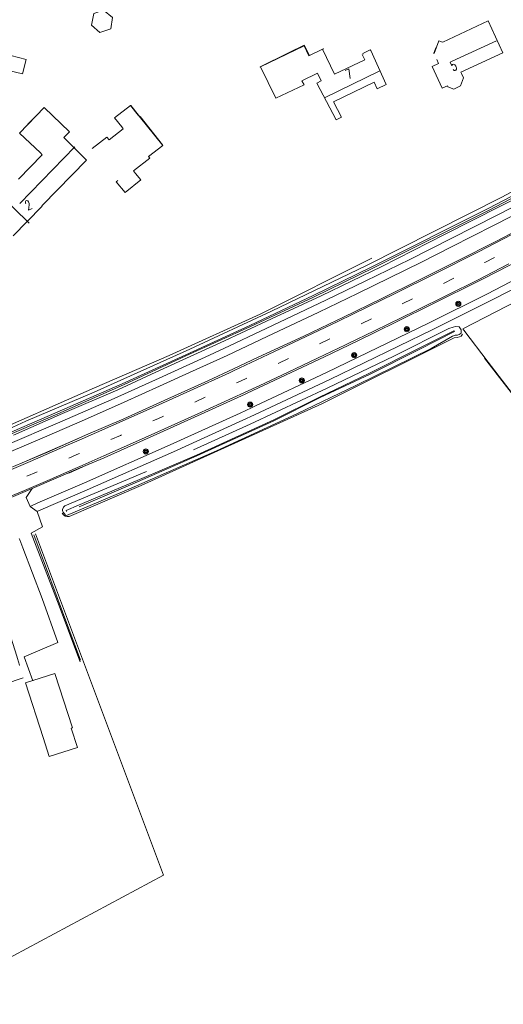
# Model space of a CAD drawing. Extents: x 177628 to 188968, y 384226 to 390673.
# Tile 288 of 393: x 184623 to 184749, y 387121 to 387378. Entities that reach past the tile are written whole.
import ezdxf

# ---------------------------------------------------------------- set-up
doc = ezdxf.new("R2010")
doc.units = 0
doc.linetypes.add('VW-3-9_STREEP', pattern=[12, 3, -9])
for name, color, linetype, lineweight in [('2901', 253, 'Continuous', 13), ('4502', 253, 'Continuous', 13), ('B-AF-HAAG-GD', 253, 'HAAG', 13), ('B-AF-RAST-GD', 253, 'HEKWERK', 13), ('B-BP-BOOM-GD', 253, 'Continuous', 13), ('B-GB-BOUW-GD', 14, 'Continuous', 13), ('B-GB-NOKL-GD', 14, 'Continuous', 13), ('B-MK-ASSTRP-GD', 253, 'VW-3-9_STREEP', 13), ('B-MK-STRP-GD', 253, 'Continuous', 13), ('B-TR-SLOO-GD', 253, 'Continuous', 13), ('B-VH-FPAD-GD', 8, 'Continuous', 13), ('B-VH-HFDR-GD', 8, 'Continuous', 13), ('B-VH-OVRG-GD', 8, 'Continuous', 13), ('B01_D', 14, 'Continuous', 9), ('B01_F', 14, 'Continuous', 9), ('B01_T', 14, 'Continuous', 9), ('B02_T', 14, 'Continuous', 9), ('B11_S', 14, 'Continuous', 9), ('B14_F', 14, 'Continuous', 9), ('T04_F', 253, 'HAAG', 9), ('T09_F', 253, 'Continuous', 9)]:
    doc.layers.add(name, color=color, linetype=linetype, lineweight=lineweight)
doc.styles.add('ROMANS', font='ROMANS.shx', dxfattribs={"oblique": 45})
doc.linetypes.add('HAAG', pattern='A,4,-1,[5,TOPOCAD.SHX,S=0.35,R=0,X=-0.35,Y=-0.35],-1', length=6)
doc.linetypes.add('HEKWERK', pattern='A,7,-1.5,[1,ProvNB.shx,S=0.75,R=0,X=0,Y=0],-1.5', length=10)

# ---------------------------------------------------------------- blocks, each defined once
blk = doc.blocks.new('2901_2901', base_point=(177628.113717, 385871.174588))
at = {"layer": '2901'}
for radius in [0.675, 0.45, 0.225]:
    blk.add_circle((177628.113717, 385871.174588), radius, dxfattribs=at)

msp = doc.modelspace()

# ---------------------------------------------------------------- linework, layer by layer
at = {"layer": 'B-AF-HAAG-GD', "flags": 128}
for points in [[(184738.847, 387296.907), (184738.605, 387297.221), (184761.766, 387309.233)], [(184756.189, 387274.283), (184745.254, 387288.541), (184738.847, 387296.907)], [(184626.522, 387243.451), (184638.745, 387210.699)]]:
    msp.add_lwpolyline(points, dxfattribs=at)
at = {"layer": 'B-AF-RAST-GD', "flags": 128}
msp.add_lwpolyline([(184714.83, 387315.72), (184685.671, 387301.066), (184661.859, 387290.296), (184642.36, 387281.833), (184612.266, 387268.612), (184606.101, 387280.517), (184598.14, 387295.622), (184589.443, 387312.477), (184581.976, 387329.511)], dxfattribs=at)
at = {"layer": 'B-GB-BOUW-GD', "flags": 128}
for points in [[(184731.101, 387369.187), (184732.326, 387372.557), (184733.042, 387372.292), (184733.339, 387372.197), (184745.2, 387377.717), (184749.091, 387369.364), (184738.072, 387364.365), (184738.234, 387364.018), (184738.783, 387362.849), (184737.991, 387360.748), (184736.212, 387359.912), (184734.71, 387360.474), (184734.58, 387360.791), (184734.58, 387360.794), (184733.221, 387360.122), (184730.59, 387365.802), (184732.242, 387366.642), (184731.78, 387367.671)], [(184714.542, 387370.023), (184718.584, 387361.088), (184716.244, 387360.003), (184715.466, 387361.698), (184704.844, 387356.619), (184706.941, 387352.6), (184705.544, 387351.928), (184700.428, 387361.488), (184701.563, 387362.079), (184700.588, 387364.052), (184696.576, 387362.036), (184697.12, 387361.015), (184689.77, 387357.51), (184685.733, 387365.739), (184697.105, 387371.233), (184698.377, 387368.652), (184701.933, 387370.378), (184705.035, 387363.785), (184712.957, 387367.59), (184712.34, 387368.921)], [(184622.524, 387336.388), (184628.686, 387342.775), (184628.229, 387343.238), (184622.729, 387348.424), (184629.229, 387355.069), (184635.817, 387348.771), (184634.76, 387347.676), (184634.324, 387347.233), (184640.284, 387341.303), (184628.793, 387329.564), (184628.498, 387329.142), (184621.158, 387321.525)], [(184641.782, 387344.396), (184645.603, 387347.348), (184646.166, 387346.676), (184649.864, 387349.528), (184649.493, 387350.042), (184647.602, 387352.372), (184651.761, 387355.633), (184653.771, 387353.103), (184654.059, 387352.801), (184660.196, 387345.183), (184656.51, 387342.275), (184656.818, 387341.834), (184652.521, 387338.531), (184653.047, 387337.888), (184654.453, 387336.18), (184650.361, 387332.869), (184648.054, 387335.695), (184648.464, 387336.009)], [(184623.71, 387206.052), (184618.867, 387204.417), (184617.891, 387207.363), (184613.901, 387206.098), (184613.014, 387208.82), (184613.3, 387208.913), (184613.063, 387209.631), (184612.589, 387209.465), (184610.301, 387208.712), (184609.101, 387212.407), (184611.829, 387213.258), (184610.61, 387216.812), (184619.571, 387219.719), (184622.072, 387211.718), (184622.231, 387211.14), (184622.785, 387209.381), (184622.676, 387209.325)]]:
    msp.add_lwpolyline(points, dxfattribs=at)
at = {"layer": 'B-GB-NOKL-GD', "flags": 128}
for points in [[(184735.854, 387367.233), (184747.355, 387372.551)], [(184716.926, 387364.683), (184702.471, 387357.639)], [(184622.831, 387329.993), (184637.236, 387344.82)], [(184613.289, 387336.519), (184625.286, 387324.848)]]:
    msp.add_lwpolyline(points, dxfattribs=at)
at = {"layer": 'B-MK-ASSTRP-GD', "flags": 128}
msp.add_lwpolyline([(183944.412, 387070.458), (183952.02, 387071.296), (183963.432, 387072.6), (183973.755, 387073.811), (183985.142, 387075.148), (183997.902, 387076.643), (184007.149, 387077.803), (184012.738, 387078.504), (184015.866, 387078.896), (184023.787, 387079.902), (184031.733, 387080.99), (184038.514, 387081.946), (184046.324, 387083.075), (184052.616, 387084.079), (184062.372, 387085.69), (184070.358, 387087.095), (184078.883, 387088.72), (184087.355, 387090.364), (184096.7, 387092.235), (184103.899, 387093.77), (184111.252, 387095.404), (184111.425, 387095.442), (184123.771, 387098.311), (184141.375, 387102.722), (184156.811, 387106.905), (184172.406, 387111.313), (184186.27, 387115.349), (184204.637, 387120.724), (184207.727, 387121.634), (184232.843, 387129.032), (184261.594, 387137.507), (184282.846, 387143.719), (184303.661, 387149.86), (184329.525, 387157.49), (184363.913, 387167.629), (184386.852, 387174.392), (184399.561, 387178.199), (184421.138, 387184.662), (184444.005, 387191.692), (184478.045, 387202.775), (184494.748, 387208.642), (184494.795, 387208.659), (184523.173, 387218.628), (184556.574, 387231.119), (184568.123, 387235.659), (184581.873, 387241.073), (184588.922, 387243.903), (184593.818, 387245.869), (184604.923, 387250.423), (184615.77, 387254.954), (184627.213, 387259.841), (184637.793, 387264.424), (184640.053, 387265.403), (184649.118, 387269.411), (184659.082, 387273.839), (184668.953, 387278.291), (184679.316, 387283.034), (184680.524, 387283.598), (184689.441, 387287.756), (184701.045, 387293.259), (184707.642, 387296.431), (184711.53, 387298.3), (184722.574, 387303.686), (184732.981, 387308.85), (184744.376, 387314.625), (184757.465, 387321.371), (184764.891, 387325.23), (184769.978, 387327.929), (184772.279, 387329.149), (184779.804, 387333.137), (184788.663, 387337.88), (184796.924, 387342.374), (184806.667, 387347.717), (184820.048, 387355.183), (184832.827, 387362.444), (184841.52, 387367.432), (184852.236, 387373.672), (184857.149, 387376.589), (184862.643, 387379.851), (184875.281, 387387.456), (184888.489, 387395.43), (184901.182, 387403.142), (184912.27, 387409.862), (184924.556, 387417.313), (184935.934, 387424.236), (184942.669, 387428.329), (184949.693, 387432.598), (184962.622, 387440.407), (184975.889, 387448.482), (184988.19, 387455.933), (185001.979, 387464.296), (185015.043, 387472.229), (185028.182, 387480.188), (185030.347, 387481.499), (185044.149, 387489.84), (185073.274, 387507.538), (185096.242, 387521.471), (185113.689, 387532.026), (185114.259, 387532.371), (185120.036, 387535.878), (185131.893, 387543.117), (185146.548, 387552), (185161.393, 387560.989), (185172.777, 387567.864), (185182.893, 387573.996), (185193.695, 387580.423), (185199.264, 387583.686), (185204.585, 387586.804), (185212.923, 387591.643), (185221.14, 387596.338), (185232.105, 387602.57), (185240.882, 387607.498), (185249.419, 387612.192), (185257.663, 387616.673), (185269.427, 387623.04), (185286.671, 387632.329), (185294.499, 387636.546), (185316.587, 387648.416), (185329.692, 387655.461), (185348.253, 387665.478), (185369.366, 387676.846), (185374.563, 387679.641), (185390.424, 387688.172), (185400.986, 387693.869), (185422.114, 387705.266), (185443.177, 387716.608), (185462.76, 387727.158), (185466.73, 387729.298), (185497.075, 387745.679), (185513.336, 387754.404), (185525.616, 387760.989), (185535.704, 387766.436), (185545.139, 387771.54), (185550.773, 387774.601), (185554.252, 387776.491), (185561.636, 387780.477), (185568.948, 387784.48), (185577.123, 387788.996), (185586.07, 387793.974), (185595.122, 387799.084), (185603.096, 387803.642), (185613.748, 387809.838), (185622.033, 387814.709), (185629.021, 387818.899), (185635.198, 387822.604), (185637.515, 387824.01), (185644.061, 387827.983), (185652.489, 387833.182), (185661.818, 387838.964), (185670.926, 387844.668), (185679.882, 387850.337), (185691.271, 387857.643), (185699.088, 387862.764), (185706.4, 387867.567), (185719.727, 387876.444), (185721.675, 387877.754), (185729.973, 387883.334), (185732.242, 387884.86), (185738.299, 387888.973), (185757.89, 387902.042), (185765.768, 387907.38), (185804.927, 387933.722), (185805.444, 387934.069), (185845.245, 387960.79), (185875.094, 387980.841), (185887.944, 387989.473), (185905.016, 388000.94), (185940.462, 388024.767), (185970.341, 388044.898), (185970.919, 388045.287), (185982.816, 388053.292), (186020.236, 388078.437), (186053.905, 388101.084), (186060.105, 388105.254), (186099.969, 388132.042), (186136.894, 388156.876), (186139.014, 388158.302), (186178.944, 388185.13), (186211.32, 388206.914), (186219.794, 388212.613), (186258.815, 388238.852), (186294.99, 388263.063), (186302.966, 388268.318), (186324.939, 388282.795), (186354.934, 388302.418), (186384.967, 388322.047), (186386.61, 388323.124), (186415.006, 388341.733), (186447.357, 388363.161), (186469.928, 388378.422), (186487.988, 388390.634), (186522.539, 388414.381), (186552.061, 388434.794), (186552.375, 388435.011), (186591.589, 388462.132), (186621.245, 388482.669), (186634.606, 388491.916), (186650.955, 388503.231), (186680.626, 388523.721), (186716.861, 388548.786), (186720.265, 388551.141), (186761.12, 388579.373), (186799.113, 388605.659), (186800.413, 388606.558), (186843.546, 388636.4), (186881.346, 388662.561), (186902.899, 388677.477), (186914.87, 388685.771), (186928.834, 388695.48), (186943.945, 388706.066), (186956.492, 388714.945), (186962.785, 388719.488), (186972.094, 388726.208), (186986.385, 388736.608), (186999.405, 388746.231), (187012.404, 388755.989), (187025.791, 388766.134), (187038.048, 388775.406), (187042.93, 388779.107), (187049.596, 388784.161), (187059.688, 388791.795), (187070.007, 388799.64), (187080.386, 388807.484), (187091.627, 388815.999), (187104.113, 388825.452), (187116.189, 388834.57), (187122.69, 388839.475), (187124.579, 388840.901), (187128.403, 388843.794), (187136.942, 388850.255), (187152.391, 388861.968), (187156.649, 388865.209), (187165.198, 388871.66), (187172.972, 388877.552), (187180.679, 388883.391), (187187.857, 388888.815), (187194.476, 388893.815), (187200.809, 388898.618), (187202.426, 388899.838), (187207.173, 388903.419), (187213.258, 388907.982), (187220.155, 388913.104), (187226.601, 388917.892), (187234.132, 388923.385), (187241.035, 388928.349), (187247.153, 388932.714), (187253.715, 388937.328), (187259.552, 388941.389), (187265.664, 388945.606), (187271.763, 388949.75), (187279.179, 388954.712), (187284.034, 388957.938), (187288.001, 388960.573), (187296.417, 388966.088), (187304.113, 388971.043), (187312.488, 388976.371), (187321.175, 388981.845), (187329.2, 388986.794), (187336.423, 388991.171), (187347.234, 388997.666), (187355.385, 389002.491), (187364.617, 389007.889), (187369.274, 389010.564), (187373.351, 389012.906), (187383.55, 389018.746), (187391.354, 389023.182), (187399.729, 389027.947), (187409.043, 389033.149), (187417.7, 389037.939), (187425.952, 389042.506), (187435.215, 389047.522), (187443.298, 389051.859), (187449.185, 389054.994), (187456.297, 389058.639), (187463.273, 389062.161), (187471.291, 389066.134), (187479.197, 389069.969), (187486.731, 389073.532), (187495.836, 389077.681), (187502.129, 389080.449), (187505.366, 389081.872), (187515.302, 389086.134), (187524.74, 389090.108), (187533.55, 389093.818), (187544.216, 389098.293), (187548.392, 389100.027), (187552.912, 389101.905), (187561.746, 389105.557), (187569.799, 389108.937), (187579.694, 389113.029), (187589.404, 389117.045), (187600.626, 389121.678), (187611.176, 389126.036), (187620.579, 389129.941), (187627.506, 389132.811), (187635.464, 389136.159), (187640.702, 389138.397), (187642.123, 389139.004), (187649.209, 389142.094), (187655.76, 389144.998), (187661.931, 389147.773), (187666.965, 389150.098), (187673.133, 389153.049), (187678.06, 389155.479), (187685.805, 389159.33), (187693.353, 389163.127), (187700.589, 389166.873), (187710.043, 389171.904), (187717.972, 389176.292), (187724.462, 389179.979), (187729.627, 389183.021), (187730.532, 389183.554), (187736.361, 389187.049), (187741.741, 389190.353), (187747.177, 389193.778), (187753.716, 389197.979), (187760.089, 389202.175), (187766.168, 389206.249), (187773.118, 389210.99), (187778.727, 389214.924), (187784.459, 389219.069), (187789.352, 389222.66), (187795.124, 389226.932), (187800.154, 389230.719), (187806.175, 389235.283), (187811.497, 389239.481), (187812.14, 389239.988), (187816.945, 389243.825), (187823.942, 389249.6), (187830.458, 389254.877), (187837.294, 389260.699), (187843.444, 389266.007), (187848.199, 389270.121), (187854.933, 389275.94), (187861.712, 389281.812), (187869.164, 389288.253), (187876.351, 389294.48), (187884.405, 389301.452), (187887.829, 389304.422), (187888.334, 389304.861), (187889.364, 389305.754), (187892.772, 389308.696), (187897.265, 389312.503), (187901.072, 389315.671), (187905.63, 389319.389), (187910.153, 389323.072), (187914.275, 389326.394), (187918.745, 389329.944), (187922.394, 389332.834), (187926.332, 389335.907), (187929.595, 389338.428), (187933.176, 389341.134), (187936.658, 389343.755), (187940.773, 389346.797), (187945.751, 389350.425), (187949.016, 389352.775), (187952.932, 389355.569), (187956.47, 389358.093), (187959.735, 389360.384), (187964.174, 389363.496), (187967.993, 389366.149), (187971.877, 389368.808), (187976.082, 389371.666), (187982.065, 389375.666)], dxfattribs=at)
at = {"layer": 'B-MK-STRP-GD', "flags": 128}
for points in [[(184554.584, 387233.827), (184566.439, 387238.429), (184580.189, 387243.844), (184587.239, 387246.674), (184592.135, 387248.639), (184603.24, 387253.193), (184614.087, 387257.725), (184625.529, 387262.612), (184636.11, 387267.195), (184638.37, 387268.174), (184647.435, 387272.182), (184657.398, 387276.609), (184667.27, 387281.062), (184677.633, 387285.805), (184678.841, 387286.369), (184687.758, 387290.527), (184699.361, 387296.03), (184705.959, 387299.202), (184709.846, 387301.071), (184720.89, 387306.457), (184731.298, 387311.62), (184742.693, 387317.396), (184755.782, 387324.141)], [(184750.642, 387314.214), (184742.429, 387310.024), (184734.69, 387306.139), (184726.255, 387301.963), (184715.534, 387296.732), (184708.643, 387293.412), (184707.95, 387293.078), (184700.633, 387289.604), (184692.823, 387285.887), (184685.546, 387282.473), (184681.517, 387280.596), (184678.528, 387279.203), (184669.4, 387275.013), (184658.948, 387270.304), (184652.311, 387267.366), (184644.844, 387264.038), (184638.5, 387261.288), (184637.328, 387260.78), (184630.762, 387257.919), (184624.063, 387255.038), (184617.987, 387252.474)]]:
    msp.add_lwpolyline(points, dxfattribs=at)
at = {"layer": 'B-TR-SLOO-GD', "flags": 128}
for points in [[(184942.698, 387442.629), (184926.813, 387432.915), (184913.159, 387424.597), (184911.437, 387423.548), (184894.834, 387413.486), (184875.934, 387402.239), (184859.407, 387392.371), (184842.026, 387381.87), (184819.323, 387368.591), (184799.732, 387357.717), (184783.382, 387348.856), (184773.974, 387343.835), (184763.752, 387338.378), (184745.196, 387328.696), (184714.85, 387313.458), (184699.521, 387305.969), (184682.975, 387298.129), (184666.191, 387290.496), (184649.624, 387282.864), (184632.648, 387275.46), (184616.07, 387268.307)], [(184773.45, 387344.805), (184748.763, 387331.703), (184713.473, 387313.823), (184688.601, 387301.897), (184667.236, 387291.986), (184642.285, 387280.731), (184624.405, 387273.087), (184615.279, 387268.907)], [(184763.967, 387337.925), (184745.516, 387328.26), (184715.464, 387313.299), (184699.617, 387305.579), (184683.15, 387297.886), (184666.265, 387290.217), (184649.94, 387282.613), (184632.823, 387275.041), (184616.315, 387267.999), (184616.073, 387268.102), (184616.07, 387268.307)], [(184621.193, 387269.491), (184633.989, 387275.126), (184648.487, 387281.349), (184659.548, 387286.502), (184675.219, 387293.593), (184688.647, 387299.883), (184701.574, 387305.862), (184717.415, 387313.522), (184733.776, 387321.9), (184748.424, 387329.281), (184759.425, 387334.808)], [(184655.99, 387260.013), (184634.648, 387250.975), (184634.275, 387250.649), (184634.048, 387250.081), (184634.03, 387249.691), (184634.163, 387249.32), (184634.497, 387248.885), (184634.778, 387248.582), (184635.071, 387248.435), (184651.99, 387255.614), (184674.258, 387265.379), (184695.247, 387275.058), (184710.82, 387282.553), (184730.329, 387292.15), (184735.865, 387295.388), (184736.591, 387295.581), (184737.219, 387295.646), (184737.659, 387295.761), (184738.189, 387296.167), (184738.189, 387296.621), (184738.189, 387296.993), (184737.661, 387297.762), (184736.703, 387297.839), (184736.083, 387297.735), (184734.971, 387297.353), (184720.766, 387290.214), (184703.168, 387281.756), (184683.058, 387272.352), (184668.221, 387265.615)], [(184635.063, 387249.543), (184634.965, 387249.789), (184638.204, 387251.151), (184653.514, 387257.641), (184668.974, 387264.26), (184689.21, 387273.438), (184701.171, 387279.442), (184714.243, 387285.661), (184726.86, 387292.007), (184736.268, 387296.726), (184736.416, 387296.579), (184727.008, 387291.764), (184714.37, 387285.429), (184701.298, 387279.273), (184689.231, 387273.179), (184669.104, 387264.079), (184653.579, 387257.288), (184638.39, 387250.78)]]:
    msp.add_lwpolyline(points, dxfattribs=at)
at = {"layer": 'B-VH-FPAD-GD', "flags": 128}
for points in [[(184801.756, 387355.839), (184795.528, 387352.391), (184787.666, 387348.138), (184775.275, 387341.425), (184775.114, 387341.338), (184765.402, 387336.219), (184761.287, 387334.049), (184747.575, 387326.959), (184735.548, 387320.848), (184724.725, 387315.408), (184713.284, 387309.794), (184702.801, 387304.768), (184687.191, 387297.324), (184676.16, 387292.152), (184671.275, 387289.862), (184659.301, 387284.403), (184647.513, 387279.08), (184633.291, 387272.855), (184619.118, 387266.74)], [(184755.857, 387328.972), (184746.614, 387324.287), (184735.626, 387318.662), (184727.76, 387314.698), (184719.42, 387310.557), (184711.048, 387306.479), (184700.94, 387301.64), (184687.476, 387295.252), (184677.003, 387290.333), (184676.035, 387289.878), (184667.228, 387285.849), (184659.368, 387282.267), (184650.145, 387278.08), (184639.746, 387273.516), (184629.294, 387268.969), (184619.911, 387264.946), (184617.843, 387264.06), (184617.354, 387262.816), (184618.535, 387260.11)], [(184625.519, 387250.859), (184627.575, 387251.778), (184639.731, 387257.031), (184662.118, 387266.929), (184680.426, 387275.219), (184683.369, 387276.602), (184684.428, 387277.099), (184703.001, 387285.825), (184729.768, 387298.82), (184745.032, 387306.42), (184760.719, 387314.595), (184768.316, 387318.337)], [(184627.371, 387249.532), (184628.38, 387249.988), (184640.494, 387255.21), (184662.969, 387265.127), (184681.148, 387273.395), (184684.192, 387274.827), (184703.81, 387284.056), (184730.719, 387297.078), (184745.891, 387304.655), (184761.705, 387312.71), (184765.201, 387314.563), (184770.627, 387317.439)]]:
    msp.add_lwpolyline(points, dxfattribs=at)
at = {"layer": 'B-VH-HFDR-GD', "flags": 128}
for points in [[(184758.028, 387325.735), (184747.414, 387320.201), (184737.065, 387314.99), (184726.776, 387309.801), (184717.604, 387305.305), (184707.24, 387300.225), (184705.802, 387299.539), (184697.057, 387295.371), (184685.167, 387289.845), (184678.644, 387286.792), (184671.955, 387283.662), (184661.509, 387278.949), (184650.039, 387273.761), (184640.011, 387269.432), (184635.94, 387267.614), (184630.074, 387264.993), (184620.156, 387260.804)], [(184553.201, 387226.023), (184562.922, 387229.738), (184574.835, 387234.355), (184586.599, 387239.128), (184589.78, 387240.392), (184598.03, 387243.67), (184610.332, 387248.791), (184612.963, 387249.919), (184623.637, 387254.498), (184626.095, 387255.548), (184638.651, 387260.914), (184644.877, 387263.575), (184659.445, 387270.085), (184671.168, 387275.354), (184681.691, 387280.22), (184682.222, 387280.465), (184686.527, 387282.456), (184702.415, 387289.974), (184708.821, 387293.028), (184714.941, 387295.947), (184729.75, 387303.247), (184744.124, 387310.424), (184760.044, 387318.633)], [(184624.074, 387262.459), (184637.933, 387268.491)], [(184635.634, 387259.532), (184641.045, 387261.957)]]:
    msp.add_lwpolyline(points, dxfattribs=at)
at = {"layer": 'B-VH-OVRG-GD', "flags": 128}
for points in [[(184626.095, 387255.548), (184624.494, 387253.147), (184625.519, 387250.859), (184627.371, 387249.532)], [(184627.371, 387249.532), (184628.802, 387245.475), (184625.828, 387243.887)], [(184625.828, 387243.887), (184632.737, 387226.04), (184638.64, 387210.23)], [(184626.241, 387205.241), (184623.983, 387211.525), (184632.815, 387215.275), (184628.656, 387226.783), (184623.63, 387240.035), (184622.819, 387242.114), (184622.689, 387242.447)]]:
    msp.add_lwpolyline(points, dxfattribs=at)
at = {"layer": 'B01_D', "linetype": 'Continuous'}
msp.add_lwpolyline([(184624.973, 387350.717), (184627.392, 387353.229), (184627.411, 387353.21)], dxfattribs=at)
at = {"layer": 'B01_F', "linetype": 'Continuous'}
msp.add_lwpolyline([(184693.037, 387369.365), (184697.157, 387371.402), (184698.497, 387368.692)], dxfattribs=at)
at = {"layer": 'B01_T', "linetype": 'Continuous'}
for points in [[(184702.156, 387370.347), (184702.095, 387370.47), (184698.497, 387368.692)], [(184714.522, 387370.013), (184714.43, 387370.199), (184712.436, 387369.213), (184712.533, 387369.018)], [(184731.686, 387370.796), (184731.527, 387370.724), (184731.009, 387369.325), (184731.071, 387369.189)]]:
    msp.add_lwpolyline(points, dxfattribs=at)
at = {"layer": 'B02_T', "linetype": 'Continuous'}
msp.add_lwpolyline([(184628.928, 387190.492), (184624.334, 387204.704)], dxfattribs=at)
at = {"layer": 'B11_S', "linetype": 'Continuous'}
msp.add_lwpolyline([(184693.037, 387369.365), (184685.647, 387365.711), (184685.661, 387365.681)], dxfattribs=at)
at = {"layer": 'B14_F', "linetype": 'Continuous'}
for points in [[(184642.152, 387379.686), (184644.75, 387380.518), (184647.049, 387378.617), (184646.608, 387375.667), (184643.8, 387374.72), (184641.581, 387376.636), (184642.152, 387379.686)], [(184623.549, 387363.928), (184624.478, 387367.697), (184620.5, 387368.678), (184619.571, 387364.909), (184623.549, 387363.928)], [(184651.806, 387355.577), (184651.863, 387355.621), (184654.169, 387352.668), (184654.29, 387352.763), (184660.108, 387345.314), (184660.097, 387345.306)], [(184624.334, 387204.704), (184631.995, 387207.18), (184636.589, 387192.968), (184636.295, 387192.873), (184637.919, 387187.848), (184630.553, 387185.466), (184628.928, 387190.492)]]:
    msp.add_lwpolyline(points, dxfattribs=at)
at = {"layer": 'T04_F', "linetype": 'HAAG'}
for points in [[(184755.718, 387274.746), (184744.241, 387289.635)], [(184626.919, 387243.675), (184660.415, 387154.499), (184613.851, 387129.591)]]:
    msp.add_lwpolyline(points, dxfattribs=at)
at = {"layer": 'T09_F', "linetype": 'Continuous'}
for points in [[(184701.752, 387277.677), (184735.33, 387294.43), (184736.31, 387294.867), (184737.162, 387294.97), (184737.765, 387295.169), (184738.168, 387295.349), (184738.484, 387295.849)], [(184635.725, 387248.256), (184654.548, 387256.305), (184701.752, 387277.677)]]:
    msp.add_lwpolyline(points, dxfattribs=at)
for centre, radius, start, end in [((184635.319, 387249.787), 1.584, 204.92429, 206.85433), ((184635.319, 387249.788), 1.585, 206.90053, 284.8301)]:
    msp.add_arc(centre, radius, start, end, dxfattribs=at)

# ---------------------------------------------------------------- block references
at = {"layer": 'B-BP-BOOM-GD'}
for p in [(184737.423, 387303.795, 27.5), (184723.963, 387297.159, 27.491), (184710.218, 387290.38, 27.523), (184696.528, 387283.786, 27.527), (184683.035, 387277.456, 27.608), (184655.793, 387265.206, 27.557)]:
    msp.add_blockref('2901_2901', p, dxfattribs=at)

# ---------------------------------------------------------------- texts
at = {"layer": '4502', "style": 'ROMANS', "width": 0.68}
for s, p in [('5', (184736.05, 387364.551)), ('7', (184708.733, 387362.453)), ('2', (184624.955, 387328.168))]:
    msp.add_text(s, height=2.5, rotation=25.26043, dxfattribs=at).set_placement(p)

doc.saveas('drawing.dxf')
